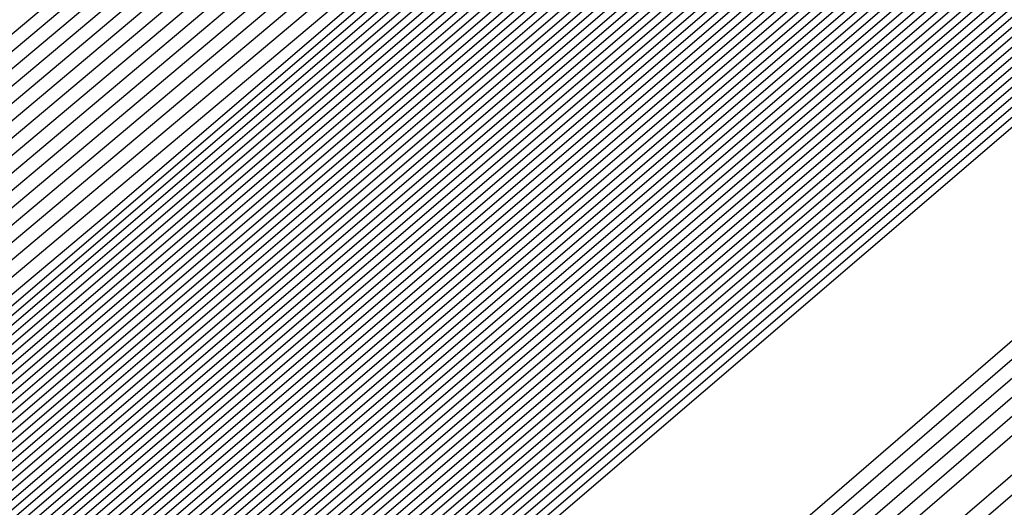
# Model space of a CAD drawing. Extents: x 3249832 to 3255657, y 13789405 to 13793316.
# Tile 928 of 1056: x 3253211.66 to 3253211.899, y 13791259.951 to 13791260.07. Entities that reach past the tile are written whole.
import ezdxf

# ---------------------------------------------------------------- set-up
doc = ezdxf.new("R2010")
doc.units = 0
doc.header["$LTSCALE"] = 100
doc.header["$MEASUREMENT"] = 0
for name, color, linetype in [('GRATIO_03231_CON', 1, 'CONTINUOUS'), ('GRATIO_0323_ICON', 1, 'CONTINUOUS'), ('TARGETS_EAST', 7, 'CONTINUOUS')]:
    doc.layers.add(name, color=color, linetype=linetype)

# ---------------------------------------------------------------- blocks, each defined once
blk = doc.blocks.new('Gratio_032316_contours')
at = {"layer": 'GRATIO_03231_CON', "color": 5, "linetype": 'Continuous', "flags": 128}
for points in [[(3253294.02117, 13791331.04278), (3253275.51252, 13791314.84857), (3253259.74641, 13791301.11971), (3253250.90118, 13791293.4869), (3253247.60749, 13791290.71421), (3253247.10911, 13791290.34906), (3253246.71171, 13791290.01217), (3253243.96878, 13791287.61762), (3253236.49572, 13791281.15281), (3253223.09361, 13791269.61112), (3253207.30623, 13791256.00981), (3253193.86302, 13791244.37213), (3253186.31196, 13791237.71784), (3253183.47503, 13791235.05279)], [(3253293.83167, 13791330.88045), (3253275.39736, 13791314.75135), (3253259.6945, 13791301.07777), (3253250.88464, 13791293.47583), (3253247.60402, 13791290.71447), (3253247.10757, 13791290.35085), (3253246.69656, 13791290.00204), (3253243.85762, 13791287.52479), (3253236.12374, 13791280.8358), (3253222.25472, 13791268.89288), (3253205.91767, 13791254.81834), (3253192.00653, 13791242.77561), (3253184.19264, 13791235.88971), (3253181.25697, 13791233.1319)], [(3253293.64218, 13791330.71812), (3253275.28219, 13791314.65413), (3253259.64258, 13791301.03582), (3253250.8681, 13791293.46475), (3253247.60055, 13791290.71473), (3253247.10604, 13791290.35265), (3253246.68141, 13791289.99191), (3253243.74646, 13791287.43197), (3253235.75176, 13791280.51879), (3253221.41583, 13791268.17464), (3253204.52912, 13791253.62687), (3253190.15004, 13791241.1791), (3253182.07332, 13791234.06158)], [(3253293.45268, 13791330.55578), (3253275.16702, 13791314.55691), (3253259.59067, 13791300.99388), (3253250.85155, 13791293.45368), (3253247.59708, 13791290.71499), (3253247.10451, 13791290.35445), (3253246.66626, 13791289.98178), (3253243.6353, 13791287.33914), (3253235.37978, 13791280.20179), (3253220.57694, 13791267.4564), (3253203.14057, 13791252.4354), (3253188.29355, 13791239.58258), (3253179.954, 13791232.23346)], [(3253308.44452, 13791343.76579), (3253293.07368, 13791330.23112), (3253274.93669, 13791314.36246), (3253259.48684, 13791300.90999), (3253250.81847, 13791293.43152), (3253247.59013, 13791290.71551), (3253247.10144, 13791290.35804), (3253246.63595, 13791289.96152), (3253243.41298, 13791287.15349), (3253234.63582, 13791279.56777), (3253218.89917, 13791266.01993), (3253200.36346, 13791250.05246), (3253184.58057, 13791236.38955), (3253175.71733, 13791228.58423), (3253172.40047, 13791225.5046), (3253171.87167, 13791224.84758), (3253171.83099, 13791224.68776), (3253171.81192, 13791224.61054), (3253171.80631, 13791224.57903), (3253171.80709, 13791224.56196), (3253171.81141, 13791224.55077), (3253171.8175, 13791224.5425)], [(3253308.192, 13791343.54795), (3253292.88418, 13791330.06879), (3253274.82152, 13791314.26524), (3253259.43492, 13791300.86805), (3253250.80192, 13791293.42045), (3253247.58666, 13791290.71576), (3253247.09991, 13791290.35984), (3253246.63023, 13791289.95949), (3253243.37731, 13791287.12548), (3253234.5186, 13791279.46953), (3253219.10173, 13791266.20888), (3253203.65505, 13791252.98282), (3253196.57706, 13791247.03615)], [(3253307.93948, 13791343.33011), (3253292.69468, 13791329.90645), (3253274.70635, 13791314.16802), (3253259.38301, 13791300.82611), (3253250.78538, 13791293.40937), (3253247.58319, 13791290.71602), (3253247.09838, 13791290.36164), (3253246.63006, 13791289.96223), (3253243.38596, 13791287.13554), (3253234.55099, 13791279.49977), (3253219.17525, 13791266.27429), (3253203.76972, 13791253.08339), (3253196.71057, 13791247.15255)], [(3253307.68696, 13791343.11228), (3253292.50518, 13791329.74412), (3253274.59119, 13791314.0708), (3253259.33109, 13791300.78416), (3253250.76884, 13791293.3983), (3253247.57972, 13791290.71628), (3253247.09685, 13791290.36343), (3253246.62988, 13791289.96496), (3253243.39462, 13791287.1456), (3253234.58339, 13791279.53), (3253219.24877, 13791266.33971), (3253203.88439, 13791253.18397), (3253196.84408, 13791247.26894)], [(3253307.18192, 13791342.67661), (3253292.12619, 13791329.41946), (3253274.36086, 13791313.87636), (3253259.22726, 13791300.70028), (3253250.73575, 13791293.37615), (3253247.57277, 13791290.7168), (3253247.09378, 13791290.36703), (3253246.62953, 13791289.97042), (3253243.41193, 13791287.16573), (3253234.64818, 13791279.59048), (3253219.39582, 13791266.47055), (3253204.11372, 13791253.38512), (3253197.11109, 13791247.50173)], [(3253306.9294, 13791342.45877), (3253291.93669, 13791329.25712), (3253274.24569, 13791313.77914), (3253259.17535, 13791300.65833), (3253250.71921, 13791293.36507), (3253247.5693, 13791290.71706), (3253247.09225, 13791290.36882), (3253246.62935, 13791289.97315), (3253243.42058, 13791287.17579), (3253234.68057, 13791279.62072), (3253219.46933, 13791266.53596), (3253204.22838, 13791253.4857), (3253197.2446, 13791247.61813)], [(3253306.67688, 13791342.24094), (3253291.74719, 13791329.09479), (3253274.13052, 13791313.68192), (3253259.12343, 13791300.61639), (3253250.70267, 13791293.354), (3253247.56583, 13791290.71731), (3253247.09072, 13791290.37062), (3253246.62918, 13791289.97588), (3253243.42924, 13791287.18585), (3253234.71297, 13791279.65096), (3253219.54285, 13791266.60138), (3253204.34305, 13791253.58627), (3253197.37811, 13791247.73453)], [(3253306.42436, 13791342.0231), (3253291.55769, 13791328.93246), (3253274.01535, 13791313.58469), (3253259.07151, 13791300.57445), (3253250.68613, 13791293.34292), (3253247.56236, 13791290.71757), (3253247.08919, 13791290.37242), (3253246.629, 13791289.97862), (3253243.43789, 13791287.19591), (3253234.74536, 13791279.68119), (3253219.61637, 13791266.6668), (3253204.45771, 13791253.68685), (3253197.51162, 13791247.85092)], [(3253305.91932, 13791341.58743), (3253291.17869, 13791328.60779), (3253273.78502, 13791313.39025), (3253258.96768, 13791300.49056), (3253250.65304, 13791293.32077), (3253247.55541, 13791290.71809), (3253247.08612, 13791290.37601), (3253246.62865, 13791289.98408), (3253243.4552, 13791287.21604), (3253234.81015, 13791279.74167), (3253219.76341, 13791266.79763), (3253204.68704, 13791253.888), (3253197.77863, 13791248.08372)], [(3253305.6668, 13791341.36959), (3253290.98919, 13791328.44546), (3253273.66985, 13791313.29303), (3253258.91577, 13791300.44861), (3253250.6365, 13791293.30969), (3253247.55194, 13791290.71835), (3253247.08459, 13791290.37781), (3253246.62848, 13791289.98681), (3253243.46386, 13791287.2261), (3253234.84255, 13791279.77191), (3253219.83693, 13791266.86305), (3253204.80171, 13791253.98858), (3253197.91214, 13791248.20012)], [(3253305.41428, 13791341.15176), (3253290.79969, 13791328.28313), (3253273.55469, 13791313.19581), (3253258.86385, 13791300.40667), (3253250.61995, 13791293.29862), (3253247.54847, 13791290.71861), (3253247.08306, 13791290.3796), (3253246.6283, 13791289.98954), (3253243.47251, 13791287.23616), (3253234.87494, 13791279.80214), (3253219.91045, 13791266.92847), (3253204.91637, 13791254.08915), (3253198.04565, 13791248.31651)], [(3253305.16176, 13791340.93392), (3253290.6102, 13791328.1208), (3253273.43952, 13791313.09859), (3253258.81194, 13791300.36473), (3253250.60341, 13791293.28754), (3253247.545, 13791290.71886), (3253247.08152, 13791290.3814), (3253246.62812, 13791289.99227), (3253243.48117, 13791287.24622), (3253234.90734, 13791279.83238), (3253219.98397, 13791266.99388), (3253205.03104, 13791254.18973), (3253198.17916, 13791248.43291)], [(3253304.65672, 13791340.49825), (3253290.2312, 13791327.79613), (3253273.20919, 13791312.90414), (3253258.70811, 13791300.28084), (3253250.57033, 13791293.26539), (3253247.53805, 13791290.71938), (3253247.07846, 13791290.385), (3253246.62777, 13791289.99774), (3253243.49848, 13791287.26634), (3253234.97213, 13791279.89286), (3253220.13101, 13791267.12472), (3253205.26037, 13791254.39088), (3253198.44617, 13791248.6657)], [(3253304.4042, 13791340.28041), (3253290.0417, 13791327.6338), (3253273.09402, 13791312.80692), (3253258.65619, 13791300.2389), (3253250.55378, 13791293.25432), (3253247.53458, 13791290.71964), (3253247.07693, 13791290.38679), (3253246.6276, 13791290.00047), (3253243.50713, 13791287.2764), (3253235.00453, 13791279.9231), (3253220.20453, 13791267.19013), (3253205.37503, 13791254.49146), (3253198.57968, 13791248.7821)], [(3253304.15168, 13791340.06258), (3253289.8522, 13791327.47147), (3253272.97886, 13791312.7097), (3253258.60428, 13791300.19695), (3253250.53724, 13791293.24324), (3253247.53111, 13791290.7199), (3253247.07539, 13791290.38859), (3253246.62742, 13791290.0032), (3253243.51579, 13791287.28647), (3253235.03692, 13791279.95333), (3253220.27805, 13791267.25555), (3253205.4897, 13791254.59203), (3253198.71319, 13791248.8985)], [(3253303.89916, 13791339.84474), (3253289.6627, 13791327.30914), (3253272.86369, 13791312.61248), (3253258.55236, 13791300.15501), (3253250.5207, 13791293.23216), (3253247.52764, 13791290.72015), (3253247.07386, 13791290.39039), (3253246.62724, 13791290.00593), (3253243.52444, 13791287.29653), (3253235.06932, 13791279.98357), (3253220.35157, 13791267.32097), (3253205.60436, 13791254.69261), (3253198.8467, 13791249.01489)], [(3253303.39412, 13791339.40907), (3253289.2837, 13791326.98447), (3253272.63335, 13791312.41804), (3253258.44853, 13791300.07112), (3253250.48761, 13791293.21001), (3253247.52069, 13791290.72067), (3253247.0708, 13791290.39398), (3253246.62689, 13791290.0114), (3253243.54175, 13791287.31665), (3253235.13411, 13791280.04405), (3253220.49861, 13791267.4518), (3253205.83369, 13791254.89376), (3253199.11371, 13791249.24769)], [(3253303.1416, 13791339.19123), (3253289.09421, 13791326.82214), (3253272.51819, 13791312.32081), (3253258.39661, 13791300.02918), (3253250.47107, 13791293.19894), (3253247.51722, 13791290.72093), (3253247.06927, 13791290.39578), (3253246.62672, 13791290.01413), (3253243.55041, 13791287.32671), (3253235.1665, 13791280.07429), (3253220.57213, 13791267.51722), (3253205.94836, 13791254.99434), (3253199.24722, 13791249.36409)], [(3253302.88908, 13791338.9734), (3253288.90471, 13791326.65981), (3253272.40302, 13791312.22359), (3253258.3447, 13791299.98724), (3253250.45453, 13791293.18786), (3253247.51375, 13791290.72119), (3253247.06773, 13791290.39757), (3253246.62654, 13791290.01686), (3253243.55907, 13791287.33677), (3253235.1989, 13791280.10452), (3253220.64565, 13791267.58263), (3253206.06302, 13791255.09491), (3253199.38073, 13791249.48048)], [(3253302.63656, 13791338.75556), (3253288.71521, 13791326.49747), (3253272.28786, 13791312.12637), (3253258.29278, 13791299.94529), (3253250.43798, 13791293.17679), (3253247.51028, 13791290.72145), (3253247.0662, 13791290.39937), (3253246.62637, 13791290.01959), (3253243.56772, 13791287.34683), (3253235.23129, 13791280.13476), (3253220.71917, 13791267.64805), (3253206.17769, 13791255.19549), (3253199.51423, 13791249.59688)], [(3253302.13153, 13791338.31989), (3253288.33621, 13791326.17281), (3253272.05752, 13791311.93193), (3253258.18895, 13791299.8614), (3253250.4049, 13791293.15464), (3253247.50334, 13791290.72196), (3253247.06314, 13791290.40297), (3253246.62601, 13791290.02505), (3253243.58503, 13791287.36696), (3253235.29608, 13791280.19524), (3253220.86621, 13791267.77889), (3253206.40702, 13791255.39664), (3253199.78125, 13791249.82967)], [(3253301.879, 13791338.10206), (3253288.14671, 13791326.01048), (3253271.94236, 13791311.83471), (3253258.13704, 13791299.81946), (3253250.38836, 13791293.14356), (3253247.49986, 13791290.72222), (3253247.0616, 13791290.40476), (3253246.62584, 13791290.02779), (3253243.59369, 13791287.37702), (3253235.32848, 13791280.22547), (3253220.93973, 13791267.8443), (3253206.52168, 13791255.49722), (3253199.91476, 13791249.94607)], [(3253301.62648, 13791337.88422), (3253287.95721, 13791325.84815), (3253271.82719, 13791311.73748), (3253258.08512, 13791299.77752), (3253250.37181, 13791293.13248), (3253247.49639, 13791290.72248), (3253247.06007, 13791290.40656), (3253246.62566, 13791290.03052), (3253243.60234, 13791287.38708), (3253235.36087, 13791280.25571), (3253221.01325, 13791267.90972), (3253206.63635, 13791255.59779), (3253200.04827, 13791250.06247)], [(3253301.37397, 13791337.66638), (3253287.76771, 13791325.68581), (3253271.71202, 13791311.64027), (3253258.03321, 13791299.73557), (3253250.35527, 13791293.12141), (3253247.49292, 13791290.72274), (3253247.05854, 13791290.40836), (3253246.62549, 13791290.03325), (3253243.611, 13791287.39714), (3253235.39327, 13791280.28595), (3253221.08677, 13791267.97514), (3253206.75101, 13791255.69837), (3253200.18178, 13791250.17887)], [(3253300.86893, 13791337.23071), (3253287.38872, 13791325.36115), (3253271.48169, 13791311.44582), (3253257.92938, 13791299.65169), (3253250.32219, 13791293.09926), (3253247.48598, 13791290.72325), (3253247.05547, 13791290.41195), (3253246.62514, 13791290.03871), (3253243.62831, 13791287.41727), (3253235.45806, 13791280.34643), (3253221.23381, 13791268.10597), (3253206.98034, 13791255.89952), (3253200.44879, 13791250.41166)], [(3253300.61641, 13791337.01288), (3253287.19922, 13791325.19882), (3253271.36652, 13791311.3486), (3253257.87746, 13791299.60974), (3253250.30564, 13791293.08818), (3253247.4825, 13791290.72351), (3253247.05394, 13791290.41375), (3253246.62496, 13791290.04144), (3253243.63696, 13791287.42733), (3253235.49045, 13791280.37666), (3253221.30733, 13791268.17139), (3253207.09501, 13791256.0001), (3253200.5823, 13791250.52806)], [(3253300.36389, 13791336.79504), (3253287.00972, 13791325.03648), (3253271.25136, 13791311.25138), (3253257.82555, 13791299.5678), (3253250.2891, 13791293.07711), (3253247.47903, 13791290.72377), (3253247.05241, 13791290.41554), (3253246.62478, 13791290.04418), (3253243.64562, 13791287.43739), (3253235.52285, 13791280.4069), (3253221.38085, 13791268.2368), (3253207.20967, 13791256.10068), (3253200.71581, 13791250.64445)], [(3253300.11137, 13791336.57721), (3253286.82022, 13791324.87415), (3253271.13619, 13791311.15416), (3253257.77363, 13791299.52586), (3253250.27256, 13791293.06603), (3253247.47556, 13791290.72403), (3253247.05088, 13791290.41734), (3253246.62461, 13791290.04691), (3253243.65427, 13791287.44745), (3253235.55525, 13791280.43714), (3253221.45437, 13791268.30222), (3253207.32434, 13791256.20125), (3253200.84931, 13791250.76085)], [(3253299.60633, 13791336.14153), (3253286.44122, 13791324.54949), (3253270.90586, 13791310.95971), (3253257.6698, 13791299.44197), (3253250.23947, 13791293.04388), (3253247.46862, 13791290.72454), (3253247.04781, 13791290.42093), (3253246.62426, 13791290.05237), (3253243.67158, 13791287.46757), (3253235.62004, 13791280.49761), (3253221.60141, 13791268.43306), (3253207.55367, 13791256.4024), (3253201.11633, 13791250.99364)], [(3253299.35381, 13791335.9237), (3253286.25172, 13791324.38716), (3253270.79069, 13791310.86249), (3253257.61789, 13791299.40003), (3253250.22293, 13791293.0328), (3253247.46514, 13791290.7248), (3253247.04628, 13791290.42273), (3253246.62408, 13791290.0551), (3253243.68024, 13791287.47763), (3253235.65243, 13791280.52785), (3253221.67493, 13791268.49847), (3253207.66834, 13791256.50298), (3253201.24984, 13791251.11004)], [(3253299.10129, 13791335.70586), (3253286.06223, 13791324.22482), (3253270.67552, 13791310.76527), (3253257.56597, 13791299.35808), (3253250.20639, 13791293.02173), (3253247.46167, 13791290.72506), (3253247.04475, 13791290.42453), (3253246.62391, 13791290.05783), (3253243.68889, 13791287.4877), (3253235.68483, 13791280.55809), (3253221.74845, 13791268.56389), (3253207.783, 13791256.60355), (3253201.38335, 13791251.22644)], [(3253298.84877, 13791335.48803), (3253285.87273, 13791324.06249), (3253270.56035, 13791310.66805), (3253257.51405, 13791299.31614), (3253250.18984, 13791293.01065), (3253247.4582, 13791290.72532), (3253247.04322, 13791290.42633), (3253246.62373, 13791290.06056), (3253243.69755, 13791287.49776), (3253235.71722, 13791280.58833), (3253221.82197, 13791268.62931), (3253207.89767, 13791256.70413), (3253201.51686, 13791251.34284)], [(3253298.34373, 13791335.05235), (3253285.49373, 13791323.73782), (3253270.33006, 13791310.47357), (3253257.41034, 13791299.23211), (3253250.15702, 13791292.9882), (3253247.45165, 13791290.72536), (3253247.04061, 13791290.42937), (3253246.62378, 13791290.06555), (3253243.71512, 13791287.51757), (3253235.78213, 13791280.64867), (3253221.96904, 13791268.7601), (3253208.127, 13791256.90528), (3253201.78387, 13791251.57563)], [(3253298.09121, 13791334.83452), (3253285.30424, 13791323.57548), (3253270.21493, 13791310.37629), (3253257.35856, 13791299.19), (3253250.14077, 13791292.97675), (3253247.44864, 13791290.72505), (3253247.03961, 13791290.4305), (3253246.62406, 13791290.06771), (3253243.72406, 13791287.52727), (3253235.81466, 13791280.67874), (3253222.0426, 13791268.82547), (3253208.24167, 13791257.00585), (3253201.91738, 13791251.69203)], [(3253297.83869, 13791334.61668), (3253285.11475, 13791323.41314), (3253270.09981, 13791310.27902), (3253257.30679, 13791299.14788), (3253250.12455, 13791292.96527), (3253247.44567, 13791290.72468), (3253247.03867, 13791290.43158), (3253246.62439, 13791290.06982), (3253243.73305, 13791287.53693), (3253235.8472, 13791280.70879), (3253222.11616, 13791268.89083), (3253208.35634, 13791257.10642), (3253202.05089, 13791251.80842)], [(3253222.18973, 13791268.9562), (3253208.47101, 13791257.20698), (3253202.18439, 13791251.92482), (3253202.18439, 13791251.92482), (3253208.30778, 13791257.39414), (3253221.8874, 13791269.30278)], [(3253222.33685, 13791269.08692), (3253208.70035, 13791257.40813), (3253202.45141, 13791252.15761), (3253202.45141, 13791252.15761), (3253208.5381, 13791257.59416), (3253222.03635, 13791269.43142)], [(3253222.41042, 13791269.15229), (3253208.81502, 13791257.50869), (3253202.58492, 13791252.27401), (3253202.58492, 13791252.27401), (3253208.65326, 13791257.69417), (3253222.11082, 13791269.49575)], [(3253222.48398, 13791269.21765), (3253208.92969, 13791257.60926), (3253202.71843, 13791252.39041), (3253202.71843, 13791252.39041), (3253208.76842, 13791257.79418), (3253222.18529, 13791269.56007)], [(3253222.55754, 13791269.28301), (3253209.04436, 13791257.70983), (3253202.85194, 13791252.50681), (3253202.85193, 13791252.50681), (3253208.88358, 13791257.89419), (3253222.25977, 13791269.62439)], [(3253222.70467, 13791269.41374), (3253209.2737, 13791257.91097), (3253203.11895, 13791252.7396), (3253203.11895, 13791252.7396), (3253209.1139, 13791258.0942), (3253222.40871, 13791269.75304)], [(3253222.77823, 13791269.4791), (3253209.38837, 13791258.01154), (3253203.25246, 13791252.856), (3253203.25246, 13791252.856), (3253209.22906, 13791258.19421), (3253222.48319, 13791269.81736)], [(3253222.8518, 13791269.54447), (3253209.50304, 13791258.11211), (3253203.38597, 13791252.97239), (3253203.38597, 13791252.97239), (3253209.34422, 13791258.29422), (3253222.55766, 13791269.88168)], [(3253222.92536, 13791269.60983), (3253209.61771, 13791258.21268), (3253203.51947, 13791253.08879), (3253203.51947, 13791253.08879), (3253209.45938, 13791258.39423), (3253222.63214, 13791269.946)], [(3253294.55593, 13791331.78482), (3253282.65133, 13791321.30274), (3253268.6032, 13791309.01445), (3253256.6338, 13791298.60027), (3253249.91373, 13791292.81609), (3253247.40711, 13791290.71997), (3253247.02638, 13791290.44557), (3253246.62867, 13791290.09727), (3253243.8498, 13791287.66252), (3253236.27025, 13791281.09954), (3253223.07249, 13791269.74056), (3253209.84706, 13791258.41382), (3253203.78649, 13791253.32159), (3253203.78649, 13791253.32159), (3253209.68971, 13791258.59423), (3253222.78114, 13791270.07458), (3253235.89161, 13791281.53353), (3253243.79641, 13791288.43297), (3253249.04881, 13791292.99861), (3253256.14655, 13791299.14707), (3253268.13516, 13791309.52901), (3253282.25127, 13791321.73092), (3253294.2793, 13791332.07331)], [(3253294.30341, 13791331.56698), (3253282.46184, 13791321.1404), (3253268.48808, 13791308.91717), (3253256.58203, 13791298.55815), (3253249.89752, 13791292.80461), (3253247.40414, 13791290.71961), (3253247.02543, 13791290.44664), (3253246.629, 13791290.09938), (3253243.85878, 13791287.67218), (3253236.30279, 13791281.1296), (3253223.14605, 13791269.80592), (3253209.96173, 13791258.51439), (3253203.92, 13791253.43798), (3253203.92, 13791253.43798), (3253209.80487, 13791258.69424), (3253222.85565, 13791270.13885), (3253235.92547, 13791281.56208), (3253243.80512, 13791288.43921), (3253249.03601, 13791292.98573), (3253256.09723, 13791299.1022), (3253268.02248, 13791309.42905), (3253282.06389, 13791321.56632), (3253294.02824, 13791331.85395)], [(3253294.05089, 13791331.34915), (3253282.27235, 13791320.97806), (3253268.37296, 13791308.8199), (3253256.53026, 13791298.51602), (3253249.8813, 13791292.79314), (3253247.40117, 13791290.71925), (3253247.02448, 13791290.44772), (3253246.62933, 13791290.10149), (3253243.86776, 13791287.68184), (3253236.33533, 13791281.15966), (3253223.21961, 13791269.87129), (3253210.0764, 13791258.61496), (3253204.05351, 13791253.55438), (3253204.05351, 13791253.55438), (3253209.92004, 13791258.79424), (3253222.93017, 13791270.20313), (3253235.95934, 13791281.59062), (3253243.81382, 13791288.44544), (3253249.02321, 13791292.97286), (3253256.04791, 13791299.05733), (3253267.90979, 13791309.32909), (3253281.87651, 13791321.40172), (3253293.77719, 13791331.63458)], [(3253293.79837, 13791331.13131), (3253282.08285, 13791320.81572), (3253268.25784, 13791308.72262), (3253256.47849, 13791298.4739), (3253249.86508, 13791292.78166), (3253247.39821, 13791290.71889), (3253247.02354, 13791290.4488), (3253246.62966, 13791290.1036), (3253243.87675, 13791287.6915), (3253236.36787, 13791281.18972), (3253223.29318, 13791269.93665), (3253210.19107, 13791258.71553), (3253204.18702, 13791253.67078), (3253204.18701, 13791253.67078), (3253210.0352, 13791258.89424), (3253223.00468, 13791270.26741), (3253235.9932, 13791281.61917), (3253243.82253, 13791288.45167), (3253249.01041, 13791292.95999), (3253255.9986, 13791299.01245), (3253267.79711, 13791309.22914), (3253281.68913, 13791321.23712), (3253293.52613, 13791331.41522)], [(3253281.70387, 13791320.49104), (3253268.02759, 13791308.52807), (3253256.37495, 13791298.38965), (3253249.83265, 13791292.75871), (3253247.39227, 13791290.71816), (3253247.02165, 13791290.45095), (3253246.63032, 13791290.10782), (3253243.89471, 13791287.71083), (3253236.43295, 13791281.24983), (3253223.4403, 13791270.06738), (3253210.42041, 13791258.91666), (3253204.45403, 13791253.90357), (3253204.45403, 13791253.90357), (3253210.2655, 13791259.09429), (3253223.15342, 13791270.39627), (3253236.05998, 13791281.67732), (3253243.49467, 13791288.16911), (3253246.23629, 13791290.55891), (3253246.63094, 13791290.89792), (3253246.97688, 13791291.19282), (3253249.38096, 13791293.27243), (3253255.90221, 13791298.92109), (3253267.57241, 13791309.02875), (3253281.31446, 13791320.90786)], [(3253281.51437, 13791320.3287), (3253267.91246, 13791308.4308), (3253256.32319, 13791298.34753), (3253249.81643, 13791292.74723), (3253247.38931, 13791290.7178), (3253247.0207, 13791290.45203), (3253246.63065, 13791290.10993), (3253243.90369, 13791287.72049), (3253236.4655, 13791281.27989), (3253223.51387, 13791270.13274), (3253210.53508, 13791259.01723), (3253204.58754, 13791254.01997), (3253204.58754, 13791254.01997), (3253210.38066, 13791259.1943), (3253223.22789, 13791270.4606), (3253236.0937, 13791281.70603), (3253243.50493, 13791288.17732), (3253246.23793, 13791290.55953), (3253246.63143, 13791290.89735), (3253246.97568, 13791291.19044), (3253249.36691, 13791293.25849), (3253255.85289, 13791298.87622), (3253267.45972, 13791308.92879), (3253281.12708, 13791320.74326)], [(3253281.32488, 13791320.16636), (3253267.79734, 13791308.33352), (3253256.27142, 13791298.30541), (3253249.80022, 13791292.73576), (3253247.38634, 13791290.71744), (3253247.01976, 13791290.4531), (3253246.63098, 13791290.11204), (3253243.91267, 13791287.73015), (3253236.49804, 13791281.30995), (3253223.58743, 13791270.1981), (3253210.64975, 13791259.1178), (3253204.72105, 13791254.13636), (3253204.72105, 13791254.13637), (3253210.49582, 13791259.2943), (3253223.30236, 13791270.52492), (3253236.12742, 13791281.73474), (3253243.51518, 13791288.18552), (3253246.23956, 13791290.56015), (3253246.63193, 13791290.89678), (3253246.97448, 13791291.18805), (3253249.35287, 13791293.24455), (3253255.80356, 13791298.83135), (3253267.34704, 13791308.82884), (3253280.9397, 13791320.57865)], [(3253281.13539, 13791320.00402), (3253267.68222, 13791308.23625), (3253256.21965, 13791298.26328), (3253249.784, 13791292.72428), (3253247.38337, 13791290.71708), (3253247.01881, 13791290.45418), (3253246.63131, 13791290.11416), (3253243.92165, 13791287.73981), (3253236.53058, 13791281.34001), (3253223.66099, 13791270.26347), (3253210.76442, 13791259.21837), (3253204.85455, 13791254.25276), (3253204.85455, 13791254.25276), (3253210.61098, 13791259.39431), (3253223.37683, 13791270.58925), (3253236.16114, 13791281.76345), (3253243.52543, 13791288.19373), (3253246.2412, 13791290.56077), (3253246.63242, 13791290.89621), (3253246.97329, 13791291.18567), (3253249.33882, 13791293.23061), (3253255.75424, 13791298.78648), (3253267.23435, 13791308.72888), (3253280.75231, 13791320.41405)], [(3253267.45197, 13791308.0417), (3253256.11611, 13791298.17904), (3253249.75157, 13791292.70133), (3253247.37744, 13791290.71635), (3253247.01692, 13791290.45633), (3253246.63197, 13791290.11838), (3253243.93961, 13791287.75913), (3253236.59567, 13791281.40012), (3253223.80812, 13791270.3942), (3253210.99376, 13791259.41951), (3253205.12157, 13791254.48556), (3253205.12157, 13791254.48556), (3253210.84129, 13791259.59433), (3253223.52577, 13791270.7179), (3253236.22858, 13791281.82086), (3253243.54593, 13791288.21014), (3253246.24446, 13791290.562), (3253246.6334, 13791290.89508), (3253246.97089, 13791291.1809), (3253249.31072, 13791293.20273), (3253255.65559, 13791298.69674), (3253267.00898, 13791308.52897)], [(3253267.33685, 13791307.94442), (3253256.06434, 13791298.13691), (3253249.73535, 13791292.68985), (3253247.37447, 13791290.71599), (3253247.01598, 13791290.45741), (3253246.6323, 13791290.12049), (3253243.9486, 13791287.76879), (3253236.62821, 13791281.43018), (3253223.88168, 13791270.45956), (3253211.10843, 13791259.52008), (3253205.25508, 13791254.60195), (3253205.25508, 13791254.60195), (3253210.95645, 13791259.69434), (3253223.60023, 13791270.78223), (3253236.2623, 13791281.84957), (3253243.55619, 13791288.21834), (3253246.2461, 13791290.56262), (3253246.63389, 13791290.89451), (3253246.96969, 13791291.17852), (3253249.29667, 13791293.18879), (3253255.60626, 13791298.65187), (3253266.8963, 13791308.42902)], [(3253267.22172, 13791307.84715), (3253256.01257, 13791298.09479), (3253249.71913, 13791292.67838), (3253247.37151, 13791290.71563), (3253247.01503, 13791290.45848), (3253246.63263, 13791290.1226), (3253243.95758, 13791287.77846), (3253236.66075, 13791281.46024), (3253223.95525, 13791270.52492), (3253211.2231, 13791259.62065), (3253205.38858, 13791254.71835), (3253205.38859, 13791254.71835), (3253211.07161, 13791259.79435), (3253223.6747, 13791270.84655), (3253236.29602, 13791281.87828), (3253243.56644, 13791288.22655), (3253246.24773, 13791290.56324), (3253246.63439, 13791290.89394), (3253246.9685, 13791291.17613), (3253249.28262, 13791293.17485), (3253255.55694, 13791298.607), (3253266.78361, 13791308.32906)], [(3253267.1066, 13791307.74987), (3253255.96081, 13791298.05266), (3253249.70292, 13791292.6669), (3253247.36854, 13791290.71526), (3253247.01409, 13791290.45956), (3253246.63296, 13791290.12471), (3253243.96656, 13791287.78812), (3253236.69329, 13791281.49029), (3253224.02881, 13791270.59029), (3253211.33777, 13791259.72122), (3253205.52209, 13791254.83475), (3253205.52209, 13791254.83475), (3253211.18677, 13791259.89435), (3253223.74917, 13791270.91088), (3253236.32974, 13791281.90699), (3253243.57669, 13791288.23475), (3253246.24937, 13791290.56386), (3253246.63488, 13791290.89337), (3253246.9673, 13791291.17375), (3253249.26858, 13791293.16091), (3253255.50762, 13791298.56213), (3253266.67093, 13791308.22911)], [(3253266.87636, 13791307.55532), (3253255.85727, 13791297.96842), (3253249.67048, 13791292.64395), (3253247.36261, 13791290.71454), (3253247.01219, 13791290.46171), (3253246.63362, 13791290.12893), (3253243.98452, 13791287.80744), (3253236.75838, 13791281.55041), (3253224.17594, 13791270.72101), (3253211.56711, 13791259.92236), (3253205.78911, 13791255.06754), (3253205.78911, 13791255.06754), (3253211.41709, 13791260.09437), (3253223.89811, 13791271.03953), (3253236.39717, 13791281.9644), (3253243.59719, 13791288.25117), (3253246.25263, 13791290.56509), (3253246.63586, 13791290.89224), (3253246.96491, 13791291.16898), (3253249.24048, 13791293.13303), (3253255.40897, 13791298.4724), (3253266.44556, 13791308.0292)], [(3253266.76123, 13791307.45805), (3253255.8055, 13791297.92629), (3253249.65427, 13791292.63247), (3253247.35964, 13791290.71418), (3253247.01125, 13791290.46279), (3253246.63395, 13791290.13104), (3253243.9935, 13791287.8171), (3253236.79092, 13791281.58047), (3253224.2495, 13791270.78638), (3253211.68179, 13791260.02293), (3253205.92262, 13791255.18394), (3253205.92262, 13791255.18394), (3253211.53225, 13791260.19438), (3253223.97258, 13791271.10386), (3253236.43089, 13791281.99311), (3253243.60744, 13791288.25937), (3253246.25427, 13791290.56571), (3253246.63635, 13791290.89167), (3253246.96371, 13791291.1666), (3253249.22643, 13791293.11909), (3253255.35964, 13791298.42753), (3253266.33287, 13791307.92924)], [(3253266.64611, 13791307.36077), (3253255.75373, 13791297.88417), (3253249.63805, 13791292.621), (3253247.35667, 13791290.71382), (3253247.0103, 13791290.46387), (3253246.63428, 13791290.13316), (3253244.00248, 13791287.82676), (3253236.82346, 13791281.61053), (3253224.32306, 13791270.85174), (3253211.79646, 13791260.1235), (3253206.05613, 13791255.30034), (3253206.05613, 13791255.30033), (3253211.64741, 13791260.29439), (3253224.04705, 13791271.16818), (3253236.46461, 13791282.02182), (3253243.6177, 13791288.26758), (3253246.2559, 13791290.56633), (3253246.63684, 13791290.8911), (3253246.96251, 13791291.16422), (3253249.21238, 13791293.10515), (3253255.31032, 13791298.38266), (3253266.22019, 13791307.82929)], [(3253266.53099, 13791307.2635), (3253255.70196, 13791297.84205), (3253249.62183, 13791292.60952), (3253247.35371, 13791290.71345), (3253247.00936, 13791290.46494), (3253246.63461, 13791290.13527), (3253244.01147, 13791287.83642), (3253236.856, 13791281.64058), (3253224.39663, 13791270.9171), (3253211.91113, 13791260.22407), (3253206.18963, 13791255.41673), (3253206.18963, 13791255.41673), (3253211.76257, 13791260.3944), (3253224.12152, 13791271.23251), (3253236.49833, 13791282.05053), (3253243.62795, 13791288.27578), (3253246.25754, 13791290.56695), (3253246.63734, 13791290.89054), (3253246.96131, 13791291.16183), (3253249.19833, 13791293.09121), (3253255.26099, 13791298.33779), (3253266.1075, 13791307.72933)], [(3253266.30074, 13791307.06895), (3253255.59843, 13791297.7578), (3253249.5894, 13791292.58657), (3253247.34778, 13791290.71273), (3253247.00747, 13791290.4671), (3253246.63526, 13791290.13949), (3253244.02943, 13791287.85574), (3253236.92109, 13791281.7007), (3253224.54375, 13791271.04783), (3253212.14047, 13791260.42521), (3253206.45665, 13791255.64953), (3253206.45665, 13791255.64953), (3253211.99289, 13791260.59441), (3253224.27046, 13791271.36115), (3253236.56577, 13791282.10794), (3253243.64845, 13791288.29219), (3253246.2608, 13791290.56818), (3253246.63832, 13791290.8894), (3253246.95892, 13791291.15707), (3253249.17024, 13791293.06333), (3253255.16235, 13791298.24805), (3253265.88213, 13791307.52942)], [(3253266.18562, 13791306.97167), (3253255.54666, 13791297.71567), (3253249.57318, 13791292.57509), (3253247.34481, 13791290.71237), (3253247.00652, 13791290.46817), (3253246.63559, 13791290.1416), (3253244.03841, 13791287.86541), (3253236.95363, 13791281.73076), (3253224.61732, 13791271.1132), (3253212.25514, 13791260.52577), (3253206.59016, 13791255.76592), (3253206.59016, 13791255.76592), (3253212.10805, 13791260.69442), (3253224.34492, 13791271.42548), (3253236.59949, 13791282.13665), (3253243.6587, 13791288.3004), (3253246.26244, 13791290.5688), (3253246.63881, 13791290.88883), (3253246.95772, 13791291.15468), (3253249.15619, 13791293.04939), (3253255.11302, 13791298.20318), (3253265.76944, 13791307.42947)], [(3253266.07049, 13791306.8744), (3253255.49489, 13791297.67355), (3253249.55697, 13791292.56362), (3253247.34184, 13791290.712), (3253247.00558, 13791290.46925), (3253246.63592, 13791290.14371), (3253244.04739, 13791287.87507), (3253236.98617, 13791281.76081), (3253224.69088, 13791271.17856), (3253212.36981, 13791260.62634), (3253206.72366, 13791255.88232), (3253206.72367, 13791255.88232), (3253212.22321, 13791260.79443), (3253224.41939, 13791271.4898), (3253236.63321, 13791282.16536), (3253243.66895, 13791288.30861), (3253246.26407, 13791290.56942), (3253246.6393, 13791290.88827), (3253246.95652, 13791291.1523), (3253249.14214, 13791293.03545), (3253255.0637, 13791298.15831), (3253265.65676, 13791307.32951)], [(3253265.95537, 13791306.77712), (3253255.44312, 13791297.63143), (3253249.54075, 13791292.55214), (3253247.33888, 13791290.71164), (3253247.00463, 13791290.47032), (3253246.63625, 13791290.14582), (3253244.05637, 13791287.88473), (3253237.01871, 13791281.79087), (3253224.76444, 13791271.24392), (3253212.48448, 13791260.72691), (3253206.85717, 13791255.99872), (3253206.85717, 13791255.99872), (3253212.33837, 13791260.89444), (3253224.49386, 13791271.55413), (3253236.66693, 13791282.19407), (3253243.67921, 13791288.31681), (3253246.26571, 13791290.57004), (3253246.6398, 13791290.8877), (3253246.95533, 13791291.14992), (3253249.12809, 13791293.02151), (3253255.01437, 13791298.11344), (3253265.54407, 13791307.22956)], [(3253265.72512, 13791306.58257), (3253255.33958, 13791297.54718), (3253249.50832, 13791292.52919), (3253247.33294, 13791290.71092), (3253247.00274, 13791290.47248), (3253246.63691, 13791290.15005), (3253244.07433, 13791287.90405), (3253237.0838, 13791281.85099), (3253224.91157, 13791271.37465), (3253212.71382, 13791260.92805), (3253207.12419, 13791256.23151), (3253207.12419, 13791256.23151), (3253212.56869, 13791261.09446), (3253224.6428, 13791271.68278), (3253236.73437, 13791282.25148), (3253243.69971, 13791288.33322), (3253246.26897, 13791290.57127), (3253246.64078, 13791290.88656), (3253246.95293, 13791291.14515), (3253249.1, 13791292.99362), (3253254.91572, 13791298.02371), (3253265.3187, 13791307.02965)], [(3253265.61, 13791306.4853), (3253255.28781, 13791297.50506), (3253249.4921, 13791292.51771), (3253247.32998, 13791290.71056), (3253247.0018, 13791290.47355), (3253246.63724, 13791290.15216), (3253244.08331, 13791287.91371), (3253237.11634, 13791281.88104), (3253224.98513, 13791271.44001), (3253212.82849, 13791261.02862), (3253207.2577, 13791256.34791), (3253207.2577, 13791256.34791), (3253212.68385, 13791261.19447), (3253224.71727, 13791271.7471), (3253236.76809, 13791282.28019), (3253243.70996, 13791288.34143), (3253246.27061, 13791290.57189), (3253246.64127, 13791290.88599), (3253246.95174, 13791291.14277), (3253249.08595, 13791292.97968), (3253254.8664, 13791297.97884), (3253265.20602, 13791306.92969)], [(3253265.49488, 13791306.38803), (3253255.23605, 13791297.46293), (3253249.47588, 13791292.50624), (3253247.32701, 13791290.71019), (3253247.00085, 13791290.47463), (3253246.63757, 13791290.15427), (3253244.0923, 13791287.92337), (3253237.14888, 13791281.9111), (3253225.0587, 13791271.50538), (3253212.94316, 13791261.12919), (3253207.39121, 13791256.46431), (3253207.39121, 13791256.46431), (3253212.79901, 13791261.29448), (3253224.79174, 13791271.81143), (3253236.80181, 13791282.3089), (3253243.72021, 13791288.34963), (3253246.27224, 13791290.57251), (3253246.64176, 13791290.88543), (3253246.95054, 13791291.14038), (3253249.0719, 13791292.96574), (3253254.81708, 13791297.93397), (3253265.09333, 13791306.82974)], [(3253265.37976, 13791306.29075), (3253255.18428, 13791297.42081), (3253249.45967, 13791292.49476), (3253247.32404, 13791290.70983), (3253246.9999, 13791290.47571), (3253246.6379, 13791290.15638), (3253244.10128, 13791287.93303), (3253237.18142, 13791281.94116), (3253225.13226, 13791271.57074), (3253213.05783, 13791261.22976), (3253207.52471, 13791256.5807), (3253207.52471, 13791256.5807), (3253212.91417, 13791261.39448), (3253224.86621, 13791271.87575), (3253236.83553, 13791282.33761), (3253243.73047, 13791288.35784), (3253246.27388, 13791290.57313), (3253246.64226, 13791290.88486), (3253246.94934, 13791291.138), (3253249.05785, 13791292.9518), (3253254.76775, 13791297.8891), (3253264.98065, 13791306.72978)], [(3253265.14951, 13791306.0962), (3253255.08074, 13791297.33656), (3253249.42723, 13791292.47181), (3253247.31811, 13791290.70911), (3253246.99801, 13791290.47786), (3253246.63856, 13791290.1606), (3253244.11924, 13791287.95236), (3253237.24651, 13791282.00127), (3253225.27938, 13791271.70147), (3253213.28717, 13791261.4309), (3253207.79173, 13791256.8135), (3253207.79173, 13791256.8135), (3253213.14449, 13791261.5945), (3253225.01515, 13791272.0044), (3253236.90297, 13791282.39502), (3253243.75097, 13791288.37425), (3253246.27714, 13791290.57436), (3253246.64324, 13791290.88372), (3253246.94695, 13791291.13323), (3253249.02975, 13791292.92392), (3253254.6691, 13791297.79936), (3253264.75528, 13791306.52987)], [(3253265.03439, 13791305.99892), (3253255.02897, 13791297.29444), (3253249.41102, 13791292.46033), (3253247.31514, 13791290.70874), (3253246.99707, 13791290.47894), (3253246.63889, 13791290.16271), (3253244.12822, 13791287.96202), (3253237.27905, 13791282.03133), (3253225.35295, 13791271.76683), (3253213.40184, 13791261.53147), (3253207.92524, 13791256.92989), (3253207.92524, 13791256.92989), (3253213.25965, 13791261.69451), (3253225.08961, 13791272.06873), (3253236.93669, 13791282.42373), (3253243.76122, 13791288.38246), (3253246.27878, 13791290.57498), (3253246.64373, 13791290.88316), (3253246.94575, 13791291.13085), (3253249.01571, 13791292.90998), (3253254.61978, 13791297.75449), (3253264.64259, 13791306.42992)]]:
    blk.add_lwpolyline(points, dxfattribs=at)
at = {"layer": 'GRATIO_03231_CON', "color": 1, "linetype": 'Continuous', "flags": 128}
for points in [[(3253305.67252, 13791341.15943), (3253291.44112, 13791328.73289), (3253274.09304, 13791313.59512), (3253259.13586, 13791300.57928), (3253250.7226, 13791293.32407), (3253247.58798, 13791290.69058), (3253247.11217, 13791290.34546), (3253246.74202, 13791290.03243), (3253244.1911, 13791287.80327), (3253237.23968, 13791281.78682), (3253224.77139, 13791271.04759), (3253210.08333, 13791258.39275), (3253197.57601, 13791247.56516)], [(3253301.48161, 13791337.48281), (3253288.76214, 13791326.38505), (3253272.61894, 13791312.30302), (3253258.50087, 13791300.02092), (3253250.53561, 13791293.15728), (3253247.56601, 13791290.66808), (3253247.1137, 13791290.34367), (3253246.75717, 13791290.04256), (3253244.30226, 13791287.8961), (3253237.61166, 13791282.10383), (3253225.61027, 13791271.76582), (3253211.47189, 13791259.58422), (3253199.4325, 13791249.16167)]]:
    blk.add_lwpolyline(points, dxfattribs=at)
at = {"layer": 'GRATIO_0323_ICON', "color": 7, "linetype": 'Continuous', "flags": 128}
for points in [[(3253293.26318, 13791330.39345), (3253275.05185, 13791314.45969), (3253259.53875, 13791300.95194), (3253250.83501, 13791293.4426), (3253247.59361, 13791290.71525), (3253247.10298, 13791290.35624), (3253246.6511, 13791289.97165), (3253243.52414, 13791287.24631), (3253235.0078, 13791279.88478), (3253219.73806, 13791266.73817), (3253201.75202, 13791251.24392), (3253186.43706, 13791237.98607), (3253177.83468, 13791230.40533)], [(3253307.43444, 13791342.89444), (3253292.31568, 13791329.58179), (3253274.47602, 13791313.97358), (3253259.27918, 13791300.74222), (3253250.7523, 13791293.38722), (3253247.57625, 13791290.71654), (3253247.09531, 13791290.36523), (3253246.62971, 13791289.96769), (3253243.40327, 13791287.15567), (3253234.61578, 13791279.56024), (3253219.3223, 13791266.40513), (3253203.99905, 13791253.28454), (3253196.97759, 13791247.38534)], [(3253306.17184, 13791341.80526), (3253291.36819, 13791328.77013), (3253273.90019, 13791313.48747), (3253259.0196, 13791300.5325), (3253250.66958, 13791293.33184), (3253247.55889, 13791290.71783), (3253247.08765, 13791290.37421), (3253246.62883, 13791289.98135), (3253243.44655, 13791287.20597), (3253234.77776, 13791279.71143), (3253219.68989, 13791266.73221), (3253204.57238, 13791253.78743), (3253197.64512, 13791247.96732)], [(3253304.90924, 13791340.71608), (3253290.4207, 13791327.95847), (3253273.32436, 13791313.00136), (3253258.76002, 13791300.32278), (3253250.58687, 13791293.27647), (3253247.54153, 13791290.71912), (3253247.07999, 13791290.3832), (3253246.62795, 13791289.99501), (3253243.48982, 13791287.25628), (3253234.93973, 13791279.86262), (3253220.05749, 13791267.0593), (3253205.1457, 13791254.2903), (3253198.31267, 13791248.54931)], [(3253303.64664, 13791339.62691), (3253289.4732, 13791327.1468), (3253272.74852, 13791312.51526), (3253258.50045, 13791300.11307), (3253250.50416, 13791293.22109), (3253247.52417, 13791290.72041), (3253247.07233, 13791290.39218), (3253246.62707, 13791290.00866), (3253243.5331, 13791287.30659), (3253235.10171, 13791280.01381), (3253220.42509, 13791267.38638), (3253205.71903, 13791254.79319), (3253198.9802, 13791249.13129)], [(3253302.38404, 13791338.53773), (3253288.52571, 13791326.33514), (3253272.17269, 13791312.02915), (3253258.24087, 13791299.90335), (3253250.42144, 13791293.16571), (3253247.50681, 13791290.7217), (3253247.06467, 13791290.40117), (3253246.62619, 13791290.02232), (3253243.57638, 13791287.3569), (3253235.26369, 13791280.165), (3253220.79269, 13791267.71347), (3253206.29235, 13791255.29606), (3253199.64775, 13791249.71328)], [(3253301.12145, 13791337.44855), (3253287.57822, 13791325.52348), (3253271.59685, 13791311.54304), (3253257.98129, 13791299.69363), (3253250.33873, 13791293.11033), (3253247.48945, 13791290.723), (3253247.05701, 13791290.41015), (3253246.62531, 13791290.03598), (3253243.61965, 13791287.4072), (3253235.42566, 13791280.31619), (3253221.16029, 13791268.04055), (3253206.86568, 13791255.79895), (3253200.31528, 13791250.29526)], [(3253299.85885, 13791336.35937), (3253286.63072, 13791324.71182), (3253271.02102, 13791311.05694), (3253257.72172, 13791299.48391), (3253250.25601, 13791293.05496), (3253247.47209, 13791290.72429), (3253247.04935, 13791290.41914), (3253246.62443, 13791290.04964), (3253243.66293, 13791287.45751), (3253235.58764, 13791280.46738), (3253221.52789, 13791268.36764), (3253207.439, 13791256.30182), (3253200.98282, 13791250.87725)], [(3253298.59625, 13791335.27019), (3253285.68323, 13791323.90016), (3253270.44519, 13791310.57083), (3253257.46214, 13791299.2742), (3253250.1733, 13791292.99958), (3253247.45473, 13791290.72558), (3253247.04168, 13791290.42812), (3253246.62355, 13791290.0633), (3253243.7062, 13791287.50782), (3253235.74962, 13791280.61857), (3253221.89549, 13791268.69472), (3253208.01233, 13791256.80471), (3253201.65036, 13791251.45923)], [(3253222.26329, 13791269.02156), (3253208.58568, 13791257.30755), (3253202.3179, 13791252.04122), (3253202.3179, 13791252.04122), (3253208.42294, 13791257.49415), (3253221.96187, 13791269.36711)], [(3253222.63111, 13791269.34838), (3253209.15903, 13791257.8104), (3253202.98544, 13791252.6232), (3253202.98544, 13791252.6232), (3253208.99874, 13791257.99419), (3253222.33424, 13791269.68871)], [(3253294.80845, 13791332.00265), (3253282.84083, 13791321.46507), (3253268.71833, 13791309.11172), (3253256.68557, 13791298.6424), (3253249.92995, 13791292.82756), (3253247.41007, 13791290.72034), (3253247.02732, 13791290.44449), (3253246.62834, 13791290.09516), (3253243.84082, 13791287.65286), (3253236.2377, 13791281.06949), (3253222.99892, 13791269.67519), (3253209.73238, 13791258.31325), (3253203.65298, 13791253.20519), (3253203.65298, 13791253.20519), (3253209.57454, 13791258.49423), (3253222.70663, 13791270.0103), (3253235.85774, 13791281.50498), (3253243.7877, 13791288.42674), (3253249.0616, 13791293.01148), (3253256.19586, 13791299.19195), (3253268.24784, 13791309.62896), (3253282.43865, 13791321.89552), (3253294.53035, 13791332.29267)], [(3253281.89336, 13791320.65338), (3253268.14271, 13791308.62535), (3253256.42672, 13791298.43178), (3253249.84887, 13791292.77018), (3253247.39524, 13791290.71852), (3253247.02259, 13791290.44987), (3253246.62999, 13791290.10571), (3253243.88573, 13791287.70117), (3253236.40041, 13791281.21978), (3253223.36674, 13791270.00201), (3253210.30574, 13791258.8161), (3253204.32052, 13791253.78717), (3253204.32052, 13791253.78717), (3253210.15034, 13791258.99428), (3253223.07895, 13791270.33195), (3253236.02626, 13791281.64861), (3253243.48442, 13791288.1609), (3253246.23466, 13791290.5583), (3253246.63045, 13791290.89848), (3253246.97808, 13791291.1952), (3253249.39501, 13791293.28637), (3253255.95153, 13791298.96595), (3253267.68509, 13791309.1287), (3253281.50184, 13791321.07246)], [(3253280.94589, 13791319.84168), (3253267.5671, 13791308.13897), (3253256.16788, 13791298.22116), (3253249.76778, 13791292.7128), (3253247.38041, 13791290.71671), (3253247.01787, 13791290.45526), (3253246.63164, 13791290.11627), (3253243.93063, 13791287.74947), (3253236.56312, 13791281.37006), (3253223.73456, 13791270.32883), (3253210.87909, 13791259.31894), (3253204.98806, 13791254.36916), (3253204.98806, 13791254.36916), (3253210.72614, 13791259.49432), (3253223.4513, 13791270.65358), (3253236.19486, 13791281.79216), (3253243.53568, 13791288.20193), (3253246.24283, 13791290.56139), (3253246.63291, 13791290.89565), (3253246.97209, 13791291.18328), (3253249.32477, 13791293.21667), (3253255.70491, 13791298.74161), (3253267.12167, 13791308.62893), (3253280.56493, 13791320.24945)], [(3253266.99148, 13791307.6526), (3253255.90904, 13791298.01054), (3253249.6867, 13791292.65542), (3253247.36557, 13791290.7149), (3253247.01314, 13791290.46064), (3253246.63329, 13791290.12682), (3253243.97554, 13791287.79778), (3253236.72583, 13791281.52035), (3253224.10237, 13791270.65565), (3253211.45244, 13791259.82179), (3253205.6556, 13791254.95114), (3253205.6556, 13791254.95114), (3253211.30193, 13791259.99436), (3253223.82364, 13791270.9752), (3253236.36345, 13791281.93569), (3253243.58694, 13791288.24296), (3253246.251, 13791290.56448), (3253246.63537, 13791290.89281), (3253246.9661, 13791291.17137), (3253249.25453, 13791293.14697), (3253255.45829, 13791298.51727), (3253266.55824, 13791308.12915)], [(3253266.41586, 13791307.16622), (3253255.65019, 13791297.79992), (3253249.60562, 13791292.59805), (3253247.35074, 13791290.71309), (3253247.00841, 13791290.46602), (3253246.63494, 13791290.13738), (3253244.02045, 13791287.84608), (3253236.88854, 13791281.67064), (3253224.47019, 13791270.98247), (3253212.0258, 13791260.32464), (3253206.32314, 13791255.53313), (3253206.32314, 13791255.53313), (3253211.87773, 13791260.49441), (3253224.19599, 13791271.29683), (3253236.53205, 13791282.07923), (3253243.6382, 13791288.28399), (3253246.25917, 13791290.56757), (3253246.63783, 13791290.88997), (3253246.96012, 13791291.15945), (3253249.18429, 13791293.07727), (3253255.21167, 13791298.29292), (3253265.99481, 13791307.62938)], [(3253265.84025, 13791306.67985), (3253255.39135, 13791297.5893), (3253249.52453, 13791292.54067), (3253247.33591, 13791290.71128), (3253247.00369, 13791290.4714), (3253246.63658, 13791290.14793), (3253244.06535, 13791287.89439), (3253237.05125, 13791281.82093), (3253224.83801, 13791271.30929), (3253212.59915, 13791260.82748), (3253206.99068, 13791256.11511), (3253206.99068, 13791256.11512), (3253212.45353, 13791260.99445), (3253224.56833, 13791271.61845), (3253236.70065, 13791282.22277), (3253243.68946, 13791288.32502), (3253246.26734, 13791290.57065), (3253246.64029, 13791290.88713), (3253246.95413, 13791291.14753), (3253249.11404, 13791293.00756), (3253254.96505, 13791298.06857), (3253265.43139, 13791307.1296)], [(3253265.26463, 13791306.19348), (3253255.13251, 13791297.37869), (3253249.44345, 13791292.48329), (3253247.32108, 13791290.70947), (3253246.99896, 13791290.47678), (3253246.63823, 13791290.15849), (3253244.11026, 13791287.9427), (3253237.21396, 13791281.97122), (3253225.20582, 13791271.6361), (3253213.1725, 13791261.33033), (3253207.65822, 13791256.6971), (3253207.65822, 13791256.6971), (3253213.02933, 13791261.49449), (3253224.94068, 13791271.94008), (3253236.86925, 13791282.36631), (3253243.74072, 13791288.36604), (3253246.27551, 13791290.57374), (3253246.64275, 13791290.88429), (3253246.94814, 13791291.13562), (3253249.0438, 13791292.93786), (3253254.71843, 13791297.84423), (3253264.86796, 13791306.62983)]]:
    blk.add_lwpolyline(points, dxfattribs=at)

msp = doc.modelspace()

# ---------------------------------------------------------------- block references
at = {"layer": 'TARGETS_EAST'}
msp.add_blockref('Gratio_032316_contours', (0, 0), dxfattribs=at)

doc.saveas('drawing.dxf')
